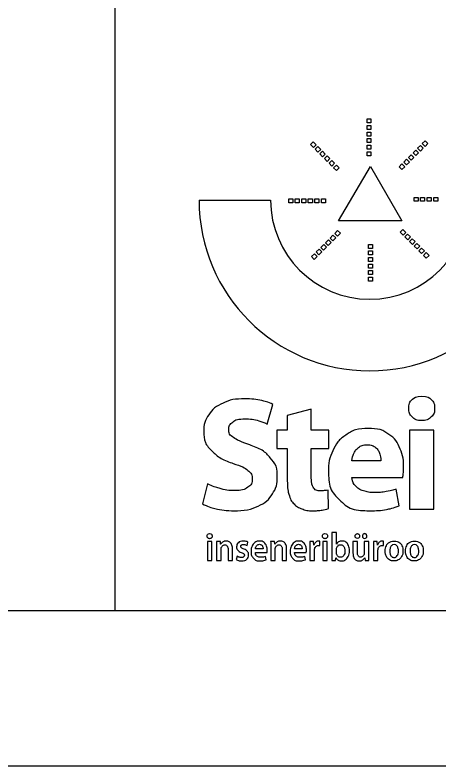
# Model space of a CAD drawing. Extents: x 433497 to 434382, y 6534486 to 6534993.
# Drawn here: x 434188.41 to 434202.04, y 6534486.03 to 6534510.18 of the extents above; entities that cross this region are included whole.
import ezdxf

# ---------------------------------------------------------------- set-up
doc = ezdxf.new("R2010")
doc.units = 0
doc.layers.add('VORMISTUS', color=7, linetype='Continuous')

msp = doc.modelspace()

# ---------------------------------------------------------------- linework, layer by layer
at = {"layer": 'VORMISTUS'}
for p, q in [((434194.328, 6534504.228), (434194.348, 6534504.228)), ((434194.348, 6534504.228), (434196.629, 6534504.228))]:
    msp.add_line(p, q, dxfattribs=at)
for points in [[(433496.616, 6534983.068), (433496.616, 6534486.033), (434381.616, 6534486.033), (434381.616, 6534983.068)], [(434376.616, 6534978.068), (433516.616, 6534978.068), (433516.616, 6534491.033), (434376.616, 6534491.033)], [(434191.616, 6534491.033), (434376.616, 6534491.033), (434376.616, 6534556.033), (434191.616, 6534556.033)], [(434199.855, 6534506.836), (434199.855, 6534506.706), (434199.731, 6534506.706), (434199.731, 6534506.836)], [(434199.855, 6534506.625), (434199.855, 6534506.495), (434199.731, 6534506.495), (434199.731, 6534506.625)], [(434199.855, 6534506.414), (434199.855, 6534506.284), (434199.731, 6534506.284), (434199.731, 6534506.414)], [(434199.855, 6534506.204), (434199.855, 6534506.074), (434199.731, 6534506.074), (434199.731, 6534506.204)], [(434198, 6534506.098), (434198.092, 6534506.006), (434198.004, 6534505.918), (434197.912, 6534506.01)], [(434198.149, 6534505.949), (434198.24, 6534505.857), (434198.153, 6534505.769), (434198.061, 6534505.861)], [(434199.855, 6534505.993), (434199.855, 6534505.863), (434199.731, 6534505.863), (434199.731, 6534505.993)], [(434201.539, 6534505.897), (434201.447, 6534505.805), (434201.359, 6534505.893), (434201.451, 6534505.985)], [(434201.688, 6534506.046), (434201.596, 6534505.954), (434201.508, 6534506.042), (434201.6, 6534506.134)], [(434198.298, 6534505.8), (434198.389, 6534505.708), (434198.302, 6534505.62), (434198.21, 6534505.712)], [(434199.855, 6534505.782), (434199.855, 6534505.652), (434199.731, 6534505.652), (434199.731, 6534505.782)], [(434201.39, 6534505.748), (434201.298, 6534505.656), (434201.21, 6534505.744), (434201.302, 6534505.836)], [(434198.447, 6534505.651), (434198.538, 6534505.559), (434198.451, 6534505.471), (434198.359, 6534505.563)], [(434198.596, 6534505.502), (434198.687, 6534505.41), (434198.6, 6534505.322), (434198.508, 6534505.414)], [(434201.092, 6534505.45), (434201, 6534505.358), (434200.913, 6534505.446), (434201.004, 6534505.538)], [(434201.241, 6534505.599), (434201.149, 6534505.507), (434201.061, 6534505.595), (434201.153, 6534505.687)], [(434198.745, 6534505.353), (434198.836, 6534505.261), (434198.749, 6534505.173), (434198.657, 6534505.265)], [(434198.814, 6534503.556), (434199.846, 6534505.307), (434200.846, 6534503.556)], [(434200.943, 6534505.301), (434200.851, 6534505.209), (434200.764, 6534505.297), (434200.855, 6534505.389)], [(434197.21, 6534504.264), (434197.34, 6534504.264), (434197.34, 6534504.14), (434197.21, 6534504.14)], [(434197.42, 6534504.264), (434197.55, 6534504.264), (434197.55, 6534504.14), (434197.42, 6534504.14)], [(434197.631, 6534504.264), (434197.761, 6534504.264), (434197.761, 6534504.14), (434197.631, 6534504.14)], [(434197.842, 6534504.264), (434197.972, 6534504.264), (434197.972, 6534504.14), (434197.842, 6534504.14)], [(434198.052, 6534504.264), (434198.182, 6534504.264), (434198.182, 6534504.14), (434198.052, 6534504.14)], [(434198.263, 6534504.264), (434198.393, 6534504.264), (434198.393, 6534504.14), (434198.263, 6534504.14)], [(434201.372, 6534504.191), (434201.243, 6534504.191), (434201.243, 6534504.315), (434201.372, 6534504.315)], [(434201.583, 6534504.191), (434201.453, 6534504.191), (434201.453, 6534504.315), (434201.583, 6534504.315)], [(434201.794, 6534504.191), (434201.664, 6534504.191), (434201.664, 6534504.315), (434201.794, 6534504.315)], [(434202.005, 6534504.191), (434201.875, 6534504.191), (434201.875, 6534504.315), (434202.005, 6534504.315)], [(434198.544, 6534503.005), (434198.635, 6534503.097), (434198.723, 6534503.01), (434198.631, 6534502.918)], [(434198.693, 6534503.154), (434198.784, 6534503.246), (434198.872, 6534503.159), (434198.78, 6534503.067)], [(434200.891, 6534503.102), (434200.799, 6534503.194), (434200.887, 6534503.282), (434200.979, 6534503.19)], [(434201.04, 6534502.953), (434200.948, 6534503.045), (434201.036, 6534503.133), (434201.128, 6534503.041)], [(434198.395, 6534502.856), (434198.486, 6534502.948), (434198.574, 6534502.861), (434198.482, 6534502.769)], [(434199.781, 6534502.673), (434199.781, 6534502.803), (434199.905, 6534502.803), (434199.905, 6534502.673)], [(434201.189, 6534502.804), (434201.097, 6534502.896), (434201.185, 6534502.984), (434201.277, 6534502.892)], [(434201.338, 6534502.655), (434201.246, 6534502.747), (434201.334, 6534502.835), (434201.426, 6534502.743)], [(434198.097, 6534502.558), (434198.188, 6534502.65), (434198.276, 6534502.563), (434198.184, 6534502.471)], [(434198.246, 6534502.707), (434198.337, 6534502.799), (434198.425, 6534502.712), (434198.333, 6534502.62)], [(434199.781, 6534502.462), (434199.781, 6534502.592), (434199.905, 6534502.592), (434199.905, 6534502.462)], [(434201.487, 6534502.506), (434201.395, 6534502.598), (434201.483, 6534502.686), (434201.575, 6534502.594)], [(434197.948, 6534502.409), (434198.04, 6534502.501), (434198.127, 6534502.414), (434198.035, 6534502.322)], [(434199.781, 6534502.252), (434199.781, 6534502.382), (434199.905, 6534502.382), (434199.905, 6534502.252)], [(434201.636, 6534502.357), (434201.544, 6534502.449), (434201.632, 6534502.537), (434201.724, 6534502.445)], [(434199.781, 6534502.041), (434199.781, 6534502.171), (434199.905, 6534502.171), (434199.905, 6534502.041)], [(434199.781, 6534501.83), (434199.781, 6534501.96), (434199.905, 6534501.96), (434199.905, 6534501.83)], [(434199.781, 6534501.62), (434199.781, 6534501.75), (434199.905, 6534501.75), (434199.905, 6534501.62)]]:
    msp.add_lwpolyline(points, close=True, dxfattribs=at)
for points in [[(434196.523, 6534497.027), (434196.699, 6534497.66)], [(434197.938, 6534495.328), (434197.938, 6534496.245), (434198.504, 6534496.245), (434198.504, 6534496.825), (434197.938, 6534496.825), (434197.938, 6534497.51), (434197.166, 6534497.298)], [(434197.166, 6534497.298), (434197.166, 6534496.825), (434196.829, 6534496.825), (434196.829, 6534496.245), (434197.166, 6534496.245), (434197.166, 6534495.209)], [(434201.884, 6534494.289), (434201.884, 6534496.825), (434201.097, 6534496.825), (434201.097, 6534494.289), (434201.884, 6534494.289)], [(434200.176, 6534495.846), (434199.241, 6534495.846)], [(434194.601, 6534495.106), (434194.44, 6534494.458)], [(434199.246, 6534495.306), (434200.881, 6534495.306)], [(434198.488, 6534494.307), (434198.483, 6534494.903)], [(434200.767, 6534494.4), (434200.664, 6534494.934)], [(434198.748, 6534493.167), (434198.746, 6534493.167), (434198.746, 6534493.535), (434198.603, 6534493.535), (434198.603, 6534492.81)], [(434194.739, 6534492.638), (434194.739, 6534493.252), (434194.597, 6534493.252), (434194.597, 6534492.638), (434194.739, 6534492.638)], [(434195.023, 6534493.16), (434195.02, 6534493.16), (434195.013, 6534493.252), (434194.889, 6534493.252)], [(434195.87, 6534493.121), (434195.899, 6534493.229)], [(434196.765, 6534493.16), (434196.762, 6534493.16), (434196.755, 6534493.252), (434196.631, 6534493.252)], [(434198.022, 6534493.136), (434198.019, 6534493.136), (434198.013, 6534493.252), (434197.89, 6534493.252)], [(434198.211, 6534493.117), (434198.211, 6534493.262)], [(434198.449, 6534492.638), (434198.449, 6534493.252), (434198.307, 6534493.252), (434198.307, 6534492.638), (434198.449, 6534492.638)], [(434199.42, 6534492.918), (434199.42, 6534493.252), (434199.278, 6534493.252), (434199.278, 6534492.891)], [(434199.785, 6534493.252), (434199.643, 6534493.252), (434199.643, 6534492.881)], [(434199.651, 6534493.348), (434199.653, 6534493.348)], [(434199.785, 6534492.822), (434199.785, 6534493.252)], [(434200.067, 6534493.136), (434200.063, 6534493.136), (434200.057, 6534493.252), (434199.935, 6534493.252)], [(434200.255, 6534493.117), (434200.255, 6534493.262)], [(434194.894, 6534493.069), (434194.894, 6534492.638)], [(434194.894, 6534492.638), (434195.036, 6534492.638), (434195.036, 6534493)], [(434195.261, 6534492.985), (434195.261, 6534492.638), (434195.404, 6534492.638), (434195.404, 6534493.003)], [(434196.387, 6534493.01), (434196.138, 6534493.01)], [(434196.635, 6534493.069), (434196.635, 6534492.638)], [(434196.635, 6534492.638), (434196.778, 6534492.638), (434196.778, 6534493)], [(434197.003, 6534492.985), (434197.003, 6534492.638), (434197.145, 6534492.638), (434197.145, 6534493.003)], [(434197.646, 6534493.01), (434197.398, 6534493.01)], [(434197.895, 6534493.054), (434197.895, 6534492.638)], [(434197.895, 6534492.638), (434198.037, 6534492.638), (434198.037, 6534492.957)], [(434198.746, 6534492.891), (434198.746, 6534492.991)], [(434199.939, 6534493.054), (434199.939, 6534492.638)], [(434199.939, 6534492.638), (434200.082, 6534492.638), (434200.082, 6534492.957)], [(434195.55, 6534492.781), (434195.521, 6534492.668)], [(434196.138, 6534492.901), (434196.516, 6534492.901)], [(434196.489, 6534492.664), (434196.469, 6534492.77)], [(434197.398, 6534492.901), (434197.775, 6534492.901)], [(434197.749, 6534492.664), (434197.728, 6534492.77)], [(434198.599, 6534492.638), (434198.72, 6534492.638), (434198.727, 6534492.73), (434198.729, 6534492.73)], [(434199.656, 6534492.73), (434199.659, 6534492.73), (434199.666, 6534492.638), (434199.79, 6534492.638)]]:
    msp.add_lwpolyline(points, dxfattribs=at)
for radius in [5.49, 3.189]:
    msp.add_arc((434199.818, 6534504.228), radius, 180, 0, dxfattribs=at)
for points in [[(434196.699, 6534497.66), (434196.545, 6534497.736), (434196.325, 6534497.785), (434196.105, 6534497.834), (434195.806, 6534497.836), (434195.394, 6534497.833), (434195.098, 6534497.697), (434194.802, 6534497.561), (434194.642, 6534497.325), (434194.483, 6534497.09), (434194.482, 6534496.789), (434194.488, 6534496.411), (434194.746, 6534496.158), (434195.005, 6534495.906), (434195.447, 6534495.753), (434195.76, 6534495.648), (434195.899, 6534495.537), (434196.038, 6534495.426), (434196.036, 6534495.266), (434196.035, 6534495.093), (434195.894, 6534494.992), (434195.752, 6534494.891), (434195.478, 6534494.888), (434195.221, 6534494.892), (434194.99, 6534494.956), (434194.76, 6534495.021), (434194.601, 6534495.106)], [(434201.492, 6534497.927), (434201.299, 6534497.923), (434201.187, 6534497.814), (434201.074, 6534497.704), (434201.072, 6534497.533), (434201.074, 6534497.366), (434201.184, 6534497.255), (434201.293, 6534497.144), (434201.482, 6534497.14), (434201.682, 6534497.144), (434201.793, 6534497.255), (434201.905, 6534497.366), (434201.907, 6534497.533), (434201.901, 6534497.704), (434201.793, 6534497.814), (434201.684, 6534497.923), (434201.492, 6534497.927)], [(434194.44, 6534494.458), (434194.594, 6534494.372), (434194.859, 6534494.308), (434195.125, 6534494.243), (434195.431, 6534494.24), (434195.911, 6534494.243), (434196.224, 6534494.39), (434196.536, 6534494.537), (434196.688, 6534494.782), (434196.839, 6534495.027), (434196.839, 6534495.323), (434196.84, 6534495.69), (434196.619, 6534495.943), (434196.398, 6534496.196), (434195.937, 6534496.364), (434195.595, 6534496.486), (434195.439, 6534496.591), (434195.283, 6534496.695), (434195.285, 6534496.856), (434195.285, 6534496.993), (434195.411, 6534497.091), (434195.538, 6534497.188), (434195.796, 6534497.193), (434196.051, 6534497.189), (434196.236, 6534497.135), (434196.421, 6534497.082), (434196.523, 6534497.027)], [(434200.881, 6534495.306), (434200.89, 6534495.351), (434200.898, 6534495.433), (434200.907, 6534495.515), (434200.907, 6534495.618), (434200.909, 6534495.937), (434200.796, 6534496.224), (434200.683, 6534496.511), (434200.434, 6534496.693), (434200.184, 6534496.876), (434199.776, 6534496.882), (434199.336, 6534496.875), (434199.052, 6534496.674), (434198.767, 6534496.473), (434198.63, 6534496.166), (434198.493, 6534495.858), (434198.494, 6534495.53), (434198.498, 6534494.929), (434198.848, 6534494.587), (434199.199, 6534494.246), (434199.849, 6534494.239), (434200.107, 6534494.239), (434200.339, 6534494.279), (434200.572, 6534494.319), (434200.767, 6534494.4)], [(434199.241, 6534495.846), (434199.251, 6534495.953), (434199.303, 6534496.071), (434199.356, 6534496.188), (434199.46, 6534496.271), (434199.564, 6534496.354), (434199.73, 6534496.358), (434199.91, 6534496.354), (434200.007, 6534496.268), (434200.104, 6534496.182), (434200.141, 6534496.064), (434200.178, 6534495.946), (434200.176, 6534495.846)], [(434198.483, 6534494.903), (434198.431, 6534494.892), (434198.38, 6534494.887), (434198.329, 6534494.882), (434198.249, 6534494.882), (434198.077, 6534494.882), (434198.006, 6534494.99), (434197.936, 6534495.099), (434197.938, 6534495.328)], [(434197.166, 6534495.209), (434197.166, 6534494.941), (434197.221, 6534494.755), (434197.275, 6534494.569), (434197.384, 6534494.457), (434197.482, 6534494.358), (434197.635, 6534494.3), (434197.788, 6534494.241), (434197.98, 6534494.239), (434198.145, 6534494.24), (434198.279, 6534494.259), (434198.412, 6534494.279), (434198.488, 6534494.307)], [(434200.664, 6534494.934), (434200.506, 6534494.88), (434200.335, 6534494.853), (434200.164, 6534494.826), (434199.963, 6534494.826), (434199.776, 6534494.826), (434199.618, 6534494.878), (434199.46, 6534494.93), (434199.36, 6534495.037), (434199.259, 6534495.144), (434199.246, 6534495.306)], [(434194.669, 6534493.508), (434194.632, 6534493.508), (434194.611, 6534493.484), (434194.589, 6534493.461), (434194.589, 6534493.424), (434194.589, 6534493.389), (434194.61, 6534493.365), (434194.631, 6534493.342), (434194.667, 6534493.341), (434194.705, 6534493.342), (434194.727, 6534493.365), (434194.748, 6534493.389), (434194.748, 6534493.424), (434194.747, 6534493.461), (434194.726, 6534493.484), (434194.705, 6534493.508), (434194.669, 6534493.508)], [(434198.378, 6534493.508), (434198.342, 6534493.508), (434198.321, 6534493.484), (434198.299, 6534493.461), (434198.298, 6534493.424), (434198.299, 6534493.389), (434198.32, 6534493.365), (434198.341, 6534493.342), (434198.377, 6534493.341), (434198.415, 6534493.342), (434198.436, 6534493.365), (434198.458, 6534493.389), (434198.458, 6534493.424), (434198.457, 6534493.461), (434198.436, 6534493.484), (434198.415, 6534493.508), (434198.378, 6534493.508)], [(434199.42, 6534493.348), (434199.452, 6534493.349), (434199.471, 6534493.371), (434199.49, 6534493.393), (434199.491, 6534493.425), (434199.49, 6534493.46), (434199.471, 6534493.481), (434199.452, 6534493.502), (434199.423, 6534493.503), (434199.391, 6534493.502), (434199.371, 6534493.481), (434199.35, 6534493.459), (434199.35, 6534493.425), (434199.35, 6534493.393), (434199.37, 6534493.371), (434199.389, 6534493.349), (434199.42, 6534493.348)], [(434199.653, 6534493.348), (434199.684, 6534493.349), (434199.703, 6534493.371), (434199.722, 6534493.393), (434199.722, 6534493.425), (434199.722, 6534493.46), (434199.702, 6534493.481), (434199.683, 6534493.502), (434199.653, 6534493.503), (434199.622, 6534493.502), (434199.602, 6534493.481), (434199.582, 6534493.459), (434199.581, 6534493.425), (434199.582, 6534493.393), (434199.601, 6534493.371), (434199.621, 6534493.349), (434199.651, 6534493.348)], [(434194.889, 6534493.252), (434194.891, 6534493.213), (434194.892, 6534493.167), (434194.893, 6534493.122), (434194.894, 6534493.069)], [(434195.404, 6534493.003), (434195.403, 6534493.099), (434195.374, 6534493.157), (434195.345, 6534493.215), (434195.299, 6534493.241), (434195.254, 6534493.266), (434195.203, 6534493.266), (434195.157, 6534493.265), (434195.121, 6534493.249), (434195.085, 6534493.233), (434195.06, 6534493.209), (434195.036, 6534493.185), (434195.023, 6534493.16)], [(434195.521, 6534492.668), (434195.552, 6534492.648), (434195.596, 6534492.637), (434195.64, 6534492.625), (434195.692, 6534492.625), (434195.805, 6534492.626), (434195.863, 6534492.679), (434195.921, 6534492.732), (434195.921, 6534492.818), (434195.921, 6534492.885), (434195.884, 6534492.93), (434195.848, 6534492.976), (434195.771, 6534493.005), (434195.718, 6534493.025), (434195.695, 6534493.044), (434195.672, 6534493.062), (434195.672, 6534493.09), (434195.673, 6534493.119), (434195.693, 6534493.137), (434195.713, 6534493.155), (434195.751, 6534493.156), (434195.789, 6534493.155), (434195.821, 6534493.144), (434195.853, 6534493.133), (434195.87, 6534493.121)], [(434195.899, 6534493.229), (434195.874, 6534493.245), (434195.835, 6534493.255), (434195.796, 6534493.265), (434195.749, 6534493.266), (434195.65, 6534493.264), (434195.593, 6534493.211), (434195.537, 6534493.157), (434195.536, 6534493.074), (434195.535, 6534493.018), (434195.572, 6534492.972), (434195.609, 6534492.926), (434195.691, 6534492.895), (434195.743, 6534492.875), (434195.764, 6534492.855), (434195.785, 6534492.835), (434195.784, 6534492.805), (434195.784, 6534492.774), (434195.762, 6534492.755), (434195.74, 6534492.736), (434195.693, 6534492.736), (434195.654, 6534492.736), (434195.614, 6534492.75), (434195.574, 6534492.764), (434195.55, 6534492.781)], [(434196.516, 6534492.901), (434196.518, 6534492.912), (434196.519, 6534492.928), (434196.521, 6534492.945), (434196.521, 6534492.967), (434196.521, 6534493.036), (434196.498, 6534493.104), (434196.475, 6534493.173), (434196.422, 6534493.218), (434196.368, 6534493.264), (434196.278, 6534493.266), (434196.187, 6534493.264), (434196.126, 6534493.218), (434196.064, 6534493.171), (434196.033, 6534493.097), (434196.002, 6534493.022), (434196.002, 6534492.935), (434196.003, 6534492.793), (434196.078, 6534492.71), (434196.154, 6534492.627), (434196.293, 6534492.625), (434196.354, 6534492.625), (434196.403, 6534492.636), (434196.453, 6534492.647), (434196.489, 6534492.664)], [(434196.138, 6534493.01), (434196.141, 6534493.042), (434196.155, 6534493.077), (434196.17, 6534493.111), (434196.198, 6534493.135), (434196.225, 6534493.159), (434196.269, 6534493.16), (434196.317, 6534493.159), (434196.342, 6534493.134), (434196.368, 6534493.108), (434196.378, 6534493.074), (434196.388, 6534493.039), (434196.387, 6534493.01)], [(434196.631, 6534493.252), (434196.633, 6534493.213), (434196.634, 6534493.167), (434196.635, 6534493.122), (434196.635, 6534493.069)], [(434197.145, 6534493.003), (434197.144, 6534493.099), (434197.115, 6534493.157), (434197.086, 6534493.215), (434197.041, 6534493.241), (434196.995, 6534493.266), (434196.945, 6534493.266), (434196.899, 6534493.265), (434196.863, 6534493.249), (434196.827, 6534493.233), (434196.802, 6534493.209), (434196.778, 6534493.185), (434196.765, 6534493.16)], [(434197.775, 6534492.901), (434197.777, 6534492.912), (434197.779, 6534492.928), (434197.78, 6534492.945), (434197.78, 6534492.967), (434197.781, 6534493.036), (434197.758, 6534493.104), (434197.735, 6534493.173), (434197.681, 6534493.218), (434197.628, 6534493.264), (434197.537, 6534493.266), (434197.446, 6534493.264), (434197.385, 6534493.218), (434197.324, 6534493.171), (434197.292, 6534493.097), (434197.261, 6534493.022), (434197.261, 6534492.935), (434197.262, 6534492.793), (434197.338, 6534492.71), (434197.414, 6534492.627), (434197.552, 6534492.625), (434197.613, 6534492.625), (434197.663, 6534492.636), (434197.712, 6534492.647), (434197.749, 6534492.664)], [(434197.398, 6534493.01), (434197.4, 6534493.042), (434197.415, 6534493.077), (434197.429, 6534493.111), (434197.457, 6534493.135), (434197.485, 6534493.159), (434197.529, 6534493.16), (434197.576, 6534493.159), (434197.602, 6534493.134), (434197.628, 6534493.108), (434197.637, 6534493.074), (434197.647, 6534493.039), (434197.646, 6534493.01)], [(434197.89, 6534493.252), (434197.893, 6534493.212), (434197.894, 6534493.164), (434197.895, 6534493.116), (434197.895, 6534493.054)], [(434198.211, 6534493.262), (434198.202, 6534493.264), (434198.195, 6534493.265), (434198.187, 6534493.266), (434198.177, 6534493.266), (434198.13, 6534493.266), (434198.087, 6534493.233), (434198.044, 6534493.2), (434198.022, 6534493.136)], [(434198.729, 6534492.73), (434198.76, 6534492.674), (434198.806, 6534492.649), (434198.852, 6534492.624), (434198.908, 6534492.624), (434198.972, 6534492.624), (434199.03, 6534492.661), (434199.088, 6534492.697), (434199.125, 6534492.771), (434199.162, 6534492.844), (434199.163, 6534492.954), (434199.163, 6534493.048), (434199.133, 6534493.118), (434199.104, 6534493.188), (434199.051, 6534493.227), (434198.998, 6534493.265), (434198.928, 6534493.266), (434198.865, 6534493.265), (434198.82, 6534493.239), (434198.774, 6534493.212), (434198.748, 6534493.167)], [(434199.935, 6534493.252), (434199.937, 6534493.212), (434199.938, 6534493.164), (434199.939, 6534493.116), (434199.939, 6534493.054)], [(434200.255, 6534493.262), (434200.247, 6534493.264), (434200.239, 6534493.265), (434200.232, 6534493.266), (434200.222, 6534493.266), (434200.174, 6534493.266), (434200.132, 6534493.233), (434200.089, 6534493.2), (434200.067, 6534493.136)], [(434200.607, 6534493.266), (434200.521, 6534493.265), (434200.455, 6534493.226), (434200.39, 6534493.187), (434200.353, 6534493.115), (434200.316, 6534493.042), (434200.315, 6534492.941), (434200.316, 6534492.841), (434200.353, 6534492.771), (434200.39, 6534492.7), (434200.454, 6534492.662), (434200.517, 6534492.625), (434200.597, 6534492.624), (434200.671, 6534492.624), (434200.736, 6534492.659), (434200.802, 6534492.693), (434200.844, 6534492.766), (434200.886, 6534492.838), (434200.887, 6534492.951), (434200.886, 6534493.045), (434200.852, 6534493.115), (434200.817, 6534493.186), (434200.754, 6534493.226), (434200.691, 6534493.265), (434200.607, 6534493.266)], [(434200.603, 6534493.154), (434200.652, 6534493.153), (434200.682, 6534493.121), (434200.712, 6534493.09), (434200.726, 6534493.043), (434200.74, 6534492.996), (434200.74, 6534492.947), (434200.739, 6534492.852), (434200.701, 6534492.795), (434200.664, 6534492.738), (434200.602, 6534492.736), (434200.559, 6534492.737), (434200.528, 6534492.764), (434200.496, 6534492.791), (434200.479, 6534492.838), (434200.462, 6534492.885), (434200.462, 6534492.944), (434200.462, 6534492.996), (434200.476, 6534493.044), (434200.491, 6534493.092), (434200.522, 6534493.122), (434200.553, 6534493.153), (434200.603, 6534493.154)], [(434201.26, 6534493.266), (434201.174, 6534493.265), (434201.109, 6534493.226), (434201.043, 6534493.187), (434201.006, 6534493.115), (434200.969, 6534493.042), (434200.968, 6534492.941), (434200.969, 6534492.841), (434201.006, 6534492.771), (434201.043, 6534492.7), (434201.107, 6534492.662), (434201.17, 6534492.625), (434201.251, 6534492.624), (434201.324, 6534492.624), (434201.39, 6534492.659), (434201.455, 6534492.693), (434201.497, 6534492.766), (434201.539, 6534492.838), (434201.54, 6534492.951), (434201.54, 6534493.045), (434201.505, 6534493.115), (434201.47, 6534493.186), (434201.407, 6534493.226), (434201.344, 6534493.265), (434201.26, 6534493.266)], [(434201.256, 6534493.154), (434201.305, 6534493.153), (434201.335, 6534493.121), (434201.365, 6534493.09), (434201.379, 6534493.043), (434201.393, 6534492.996), (434201.393, 6534492.947), (434201.392, 6534492.852), (434201.355, 6534492.795), (434201.317, 6534492.738), (434201.255, 6534492.736), (434201.212, 6534492.737), (434201.181, 6534492.764), (434201.149, 6534492.791), (434201.132, 6534492.838), (434201.115, 6534492.885), (434201.115, 6534492.944), (434201.115, 6534492.996), (434201.129, 6534493.044), (434201.144, 6534493.092), (434201.175, 6534493.122), (434201.206, 6534493.153), (434201.256, 6534493.154)], [(434195.036, 6534493), (434195.036, 6534493.014), (434195.038, 6534493.027), (434195.039, 6534493.04), (434195.043, 6534493.049), (434195.054, 6534493.086), (434195.083, 6534493.112), (434195.111, 6534493.139), (434195.154, 6534493.14), (434195.211, 6534493.139), (434195.237, 6534493.096), (434195.262, 6534493.053), (434195.261, 6534492.985)], [(434196.778, 6534493), (434196.778, 6534493.014), (434196.779, 6534493.027), (434196.781, 6534493.04), (434196.785, 6534493.049), (434196.796, 6534493.086), (434196.825, 6534493.112), (434196.853, 6534493.139), (434196.896, 6534493.14), (434196.953, 6534493.139), (434196.978, 6534493.096), (434197.004, 6534493.053), (434197.003, 6534492.985)], [(434198.037, 6534492.957), (434198.037, 6534492.969), (434198.038, 6534492.981), (434198.039, 6534492.993), (434198.041, 6534493.003), (434198.051, 6534493.057), (434198.084, 6534493.088), (434198.117, 6534493.12), (434198.168, 6534493.121), (434198.181, 6534493.121), (434198.191, 6534493.12), (434198.201, 6534493.119), (434198.211, 6534493.117)], [(434198.746, 6534492.991), (434198.746, 6534493.002), (434198.747, 6534493.012), (434198.748, 6534493.023), (434198.75, 6534493.031), (434198.763, 6534493.083), (434198.797, 6534493.113), (434198.832, 6534493.144), (434198.876, 6534493.145), (434198.924, 6534493.144), (434198.955, 6534493.118), (434198.987, 6534493.092), (434199.003, 6534493.047), (434199.019, 6534493.003), (434199.019, 6534492.948), (434199.018, 6534492.853), (434198.98, 6534492.8), (434198.943, 6534492.747), (434198.875, 6534492.746), (434198.829, 6534492.747), (434198.795, 6534492.777), (434198.761, 6534492.806), (434198.749, 6534492.855), (434198.747, 6534492.863), (434198.746, 6534492.872), (434198.746, 6534492.882), (434198.746, 6534492.891)], [(434199.643, 6534492.881), (434199.643, 6534492.868), (434199.641, 6534492.855), (434199.639, 6534492.843), (434199.635, 6534492.833), (434199.624, 6534492.801), (434199.597, 6534492.776), (434199.569, 6534492.751), (434199.526, 6534492.75), (434199.47, 6534492.751), (434199.445, 6534492.795), (434199.42, 6534492.84), (434199.42, 6534492.918)], [(434200.082, 6534492.957), (434200.082, 6534492.969), (434200.083, 6534492.981), (434200.083, 6534492.993), (434200.085, 6534493.003), (434200.095, 6534493.057), (434200.128, 6534493.088), (434200.162, 6534493.12), (434200.213, 6534493.121), (434200.225, 6534493.121), (434200.236, 6534493.12), (434200.246, 6534493.119), (434200.255, 6534493.117)], [(434196.469, 6534492.77), (434196.436, 6534492.758), (434196.399, 6534492.75), (434196.361, 6534492.742), (434196.312, 6534492.742), (434196.266, 6534492.742), (434196.227, 6534492.759), (434196.189, 6534492.776), (434196.165, 6534492.811), (434196.141, 6534492.846), (434196.138, 6534492.901)], [(434197.728, 6534492.77), (434197.696, 6534492.758), (434197.658, 6534492.75), (434197.621, 6534492.742), (434197.572, 6534492.742), (434197.525, 6534492.742), (434197.487, 6534492.759), (434197.448, 6534492.776), (434197.424, 6534492.811), (434197.4, 6534492.846), (434197.398, 6534492.901)], [(434198.603, 6534492.81), (434198.603, 6534492.762), (434198.602, 6534492.716), (434198.6, 6534492.67), (434198.599, 6534492.638)], [(434199.278, 6534492.891), (434199.279, 6534492.792), (434199.306, 6534492.733), (434199.333, 6534492.674), (434199.378, 6534492.649), (434199.422, 6534492.624), (434199.474, 6534492.624), (434199.524, 6534492.625), (434199.561, 6534492.642), (434199.597, 6534492.659), (434199.62, 6534492.683), (434199.644, 6534492.708), (434199.656, 6534492.73)], [(434199.79, 6534492.638), (434199.788, 6534492.676), (434199.787, 6534492.721), (434199.785, 6534492.767), (434199.785, 6534492.822)]]:
    msp.add_open_spline(points, degree=3, dxfattribs=at)

doc.saveas('drawing.dxf')
